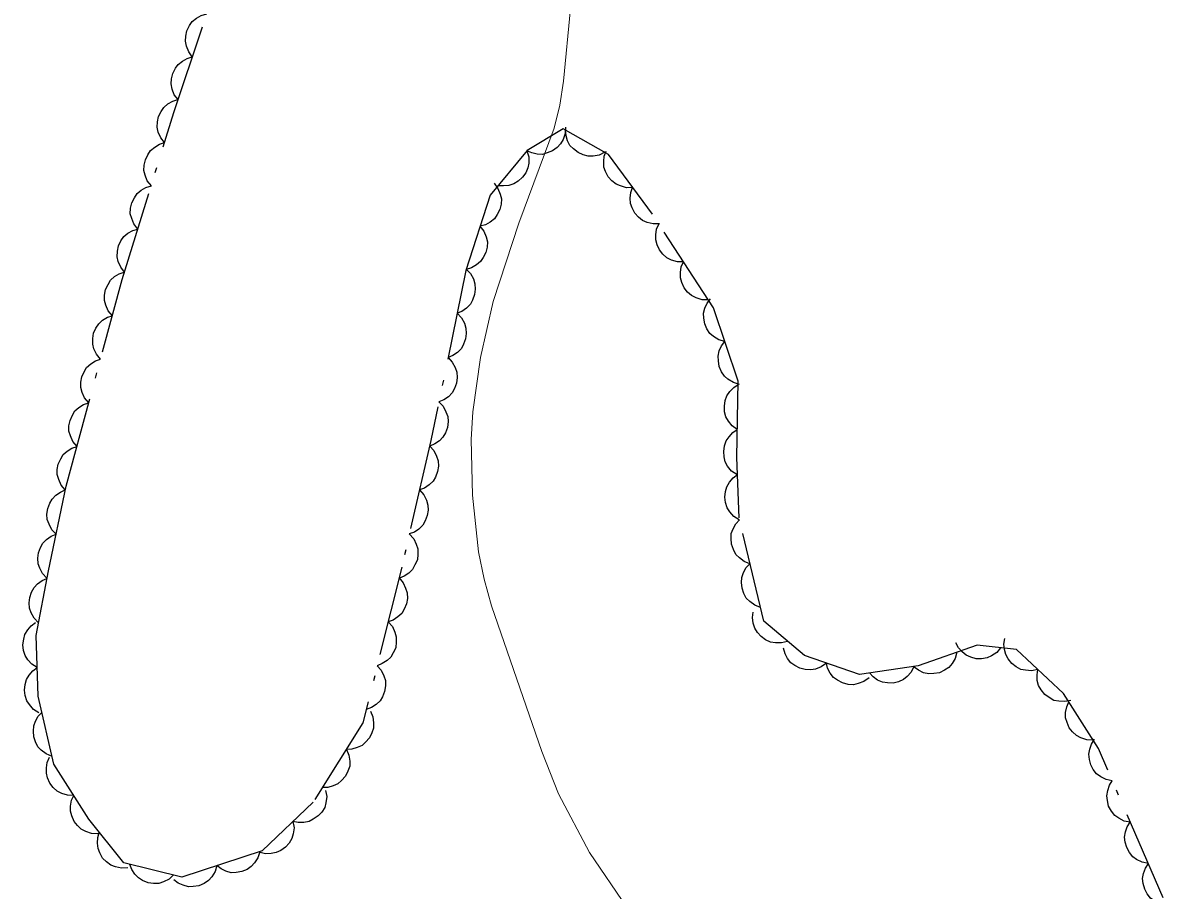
# Model space of a CAD drawing. Extents: x 356765 to 358572, y 5103174 to 5104650.
# Drawn here: x 357014.74 to 357052.73, y 5103806.88 to 5103835.7 of the extents above; entities that cross this region are included whole.
import ezdxf

# ---------------------------------------------------------------- set-up
doc = ezdxf.new("R2010")
doc.units = 0
doc.header["$LTSCALE"] = 0.6
doc.linetypes.add('DOT_DASHED', pattern=[7.7, 5, -1.2, 0.3, -1.2])
doc.layers.add('2', color=7, linetype='Continuous', lineweight=13)
doc.layers.add('44', color=7, linetype='Continuous', lineweight=25)

msp = doc.modelspace()

# ---------------------------------------------------------------- linework, layer by layer
at = {"layer": '2'}
msp.add_lwpolyline([(357034.82, 5103806.3), (357033.57, 5103808.13), (357032.54, 5103810.09), (357031.99, 5103811.49), (357030.31, 5103816.33), (357030.07, 5103817.22), (357029.88, 5103818.13), (357029.68, 5103820.01), (357029.64, 5103821.86), (357029.69, 5103822.78), (357029.95, 5103824.58), (357030.37, 5103826.44), (357031.22, 5103829.04), (357032.39, 5103832.2), (357032.58, 5103832.97), (357032.7, 5103833.76), (357032.94, 5103836.18)], dxfattribs=at)
at = {"layer": '44', "linetype": 'DOT_DASHED'}
msp.add_lwpolyline([(357052.63, 5103806.63), (357050.48, 5103811.59), (357049.32, 5103813.42), (357047.76, 5103814.88), (357046.45, 5103815.02), (357044.49, 5103814.34), (357042.54, 5103814.05), (357040.71, 5103814.68), (357039.36, 5103815.82), (357038.54, 5103819.25), (357038.47, 5103821.26), (357038.51, 5103823.8), (357037.69, 5103826.23), (357035.66, 5103829.34), (357034.2, 5103831.33), (357032.69, 5103832.18), (357031.5, 5103831.46), (357030.27, 5103829.98), (357029.46, 5103827.47), (357028.3, 5103821.82), (357027.33, 5103817.62), (357026.04, 5103812.44), (357024.39, 5103809.81), (357022.69, 5103808.19), (357020.02, 5103807.32), (357018.1, 5103807.79), (357016.93, 5103809.24), (357015.77, 5103811.07), (357015.25, 5103813.33), (357015.18, 5103815.34), (357015.59, 5103817.49), (357016.18, 5103820.31), (357018.04, 5103827.17), (357019.76, 5103832.72), (357021.2, 5103837.06)], dxfattribs=at)
at = {"layer": '44'}
for points in [[(357020.37, 5103834.57), (357020.25, 5103834.74), (357020.18, 5103834.93), (357020.14, 5103835.09), (357020.15, 5103835.26), (357020.19, 5103835.44), (357020.28, 5103835.61), (357020.37, 5103835.75), (357020.51, 5103835.86), (357020.67, 5103835.95), (357020.85, 5103836)], [(357019.9, 5103833.15), (357019.77, 5103833.31), (357019.7, 5103833.5), (357019.67, 5103833.67), (357019.68, 5103833.84), (357019.72, 5103834.02), (357019.81, 5103834.19), (357019.9, 5103834.32), (357020.04, 5103834.43), (357020.2, 5103834.52), (357020.37, 5103834.57)], [(357019.45, 5103831.72), (357019.32, 5103831.88), (357019.24, 5103832.07), (357019.2, 5103832.23), (357019.21, 5103832.41), (357019.25, 5103832.59), (357019.34, 5103832.76), (357019.42, 5103832.89), (357019.56, 5103833.01), (357019.72, 5103833.1), (357019.89, 5103833.15)], [(357032.77, 5103832.23), (357032.76, 5103832.02), (357032.69, 5103831.83), (357032.61, 5103831.68), (357032.49, 5103831.56), (357032.34, 5103831.45), (357032.16, 5103831.38), (357032.01, 5103831.33), (357031.83, 5103831.34), (357031.65, 5103831.38), (357031.49, 5103831.45)], [(357034.08, 5103831.4), (357033.89, 5103831.3), (357033.69, 5103831.27), (357033.53, 5103831.27), (357033.36, 5103831.31), (357033.19, 5103831.39), (357033.04, 5103831.51), (357032.92, 5103831.62), (357032.84, 5103831.78), (357032.79, 5103831.95), (357032.77, 5103832.13)], [(357019.01, 5103830.29), (357018.87, 5103830.45), (357018.8, 5103830.64), (357018.76, 5103830.8), (357018.77, 5103830.97), (357018.81, 5103831.15), (357018.89, 5103831.32), (357018.98, 5103831.46), (357019.12, 5103831.57), (357019.28, 5103831.67), (357019.45, 5103831.72)], [(357031.49, 5103831.45), (357031.55, 5103831.25), (357031.55, 5103831.04), (357031.52, 5103830.88), (357031.45, 5103830.72), (357031.34, 5103830.57), (357031.2, 5103830.44), (357031.06, 5103830.35), (357030.89, 5103830.3), (357030.71, 5103830.28), (357030.53, 5103830.29)], [(357035, 5103830.23), (357034.8, 5103830.22), (357034.6, 5103830.28), (357034.45, 5103830.34), (357034.31, 5103830.45), (357034.19, 5103830.59), (357034.1, 5103830.76), (357034.04, 5103830.91), (357034.04, 5103831.09), (357034.06, 5103831.27), (357034.12, 5103831.44)], [(357018.56, 5103828.85), (357018.43, 5103829.02), (357018.36, 5103829.2), (357018.31, 5103829.36), (357018.32, 5103829.54), (357018.36, 5103829.72), (357018.45, 5103829.89), (357018.54, 5103830.03), (357018.67, 5103830.14), (357018.83, 5103830.23), (357019.01, 5103830.29)], [(357030.4, 5103830.37), (357030.52, 5103830.2), (357030.6, 5103830.01), (357030.64, 5103829.85), (357030.63, 5103829.68), (357030.59, 5103829.5), (357030.5, 5103829.33), (357030.41, 5103829.19), (357030.27, 5103829.08), (357030.11, 5103828.99), (357029.93, 5103828.94)], [(357035.89, 5103829.02), (357035.68, 5103829.02), (357035.49, 5103829.07), (357035.33, 5103829.13), (357035.2, 5103829.24), (357035.08, 5103829.38), (357034.99, 5103829.55), (357034.93, 5103829.7), (357034.92, 5103829.88), (357034.94, 5103830.06), (357035, 5103830.23)], [(357029.93, 5103828.94), (357030.06, 5103828.78), (357030.14, 5103828.59), (357030.18, 5103828.43), (357030.17, 5103828.25), (357030.12, 5103828.07), (357030.04, 5103827.9), (357029.95, 5103827.77), (357029.81, 5103827.66), (357029.65, 5103827.56), (357029.47, 5103827.51)], [(357036.69, 5103827.76), (357036.49, 5103827.76), (357036.29, 5103827.82), (357036.14, 5103827.89), (357036.01, 5103828.01), (357035.9, 5103828.16), (357035.82, 5103828.33), (357035.77, 5103828.49), (357035.77, 5103828.66), (357035.8, 5103828.85), (357035.87, 5103829.01)], [(357018.12, 5103827.42), (357017.99, 5103827.58), (357017.91, 5103827.77), (357017.87, 5103827.93), (357017.88, 5103828.11), (357017.92, 5103828.29), (357018, 5103828.46), (357018.09, 5103828.6), (357018.23, 5103828.71), (357018.39, 5103828.8), (357018.56, 5103828.85)], [(357037.51, 5103826.5), (357037.31, 5103826.5), (357037.11, 5103826.56), (357036.96, 5103826.64), (357036.83, 5103826.75), (357036.72, 5103826.9), (357036.64, 5103827.07), (357036.59, 5103827.23), (357036.59, 5103827.41), (357036.62, 5103827.59), (357036.69, 5103827.76)], [(357017.72, 5103825.97), (357017.58, 5103826.13), (357017.5, 5103826.32), (357017.45, 5103826.48), (357017.45, 5103826.65), (357017.49, 5103826.84), (357017.57, 5103827.01), (357017.65, 5103827.15), (357017.78, 5103827.27), (357017.94, 5103827.36), (357018.11, 5103827.42)], [(357029.47, 5103827.52), (357029.62, 5103827.37), (357029.71, 5103827.19), (357029.76, 5103827.03), (357029.77, 5103826.85), (357029.75, 5103826.67), (357029.68, 5103826.49), (357029.61, 5103826.35), (357029.48, 5103826.22), (357029.33, 5103826.11), (357029.17, 5103826.05)], [(357038.07, 5103825.11), (357037.87, 5103825.17), (357037.69, 5103825.28), (357037.57, 5103825.38), (357037.47, 5103825.53), (357037.4, 5103825.7), (357037.37, 5103825.89), (357037.36, 5103826.05), (357037.4, 5103826.22), (357037.48, 5103826.39), (357037.59, 5103826.53)], [(357017.32, 5103824.53), (357017.19, 5103824.69), (357017.1, 5103824.87), (357017.06, 5103825.03), (357017.06, 5103825.21), (357017.09, 5103825.39), (357017.17, 5103825.56), (357017.26, 5103825.7), (357017.39, 5103825.82), (357017.55, 5103825.92), (357017.72, 5103825.97)], [(357029.17, 5103826.05), (357029.31, 5103825.9), (357029.41, 5103825.72), (357029.46, 5103825.56), (357029.47, 5103825.38), (357029.45, 5103825.2), (357029.38, 5103825.02), (357029.31, 5103824.88), (357029.18, 5103824.75), (357029.03, 5103824.65), (357028.87, 5103824.58)], [(357038.55, 5103823.69), (357038.35, 5103823.75), (357038.17, 5103823.86), (357038.05, 5103823.96), (357037.95, 5103824.11), (357037.88, 5103824.28), (357037.85, 5103824.47), (357037.84, 5103824.63), (357037.88, 5103824.8), (357037.96, 5103824.97), (357038.07, 5103825.11)], [(357016.93, 5103823.08), (357016.79, 5103823.24), (357016.71, 5103823.42), (357016.67, 5103823.58), (357016.67, 5103823.76), (357016.7, 5103823.94), (357016.78, 5103824.11), (357016.86, 5103824.25), (357017, 5103824.37), (357017.15, 5103824.47), (357017.32, 5103824.53)], [(357028.87, 5103824.58), (357029.01, 5103824.43), (357029.11, 5103824.25), (357029.16, 5103824.09), (357029.17, 5103823.92), (357029.15, 5103823.73), (357029.08, 5103823.55), (357029.01, 5103823.41), (357028.88, 5103823.28), (357028.73, 5103823.18), (357028.56, 5103823.11)], [(357038.48, 5103822.19), (357038.31, 5103822.31), (357038.19, 5103822.47), (357038.1, 5103822.61), (357038.06, 5103822.78), (357038.05, 5103822.96), (357038.08, 5103823.15), (357038.13, 5103823.31), (357038.23, 5103823.45), (357038.36, 5103823.59), (357038.51, 5103823.69)], [(357016.54, 5103821.63), (357016.4, 5103821.79), (357016.32, 5103821.98), (357016.27, 5103822.13), (357016.27, 5103822.31), (357016.31, 5103822.49), (357016.39, 5103822.67), (357016.47, 5103822.81), (357016.6, 5103822.92), (357016.76, 5103823.02), (357016.93, 5103823.08)], [(357028.56, 5103823.11), (357028.71, 5103822.96), (357028.8, 5103822.78), (357028.86, 5103822.62), (357028.87, 5103822.45), (357028.85, 5103822.26), (357028.78, 5103822.08), (357028.7, 5103821.94), (357028.58, 5103821.81), (357028.43, 5103821.71), (357028.26, 5103821.64)], [(357038.46, 5103820.69), (357038.29, 5103820.81), (357038.16, 5103820.97), (357038.08, 5103821.11), (357038.04, 5103821.28), (357038.03, 5103821.46), (357038.06, 5103821.65), (357038.11, 5103821.81), (357038.21, 5103821.95), (357038.33, 5103822.09), (357038.48, 5103822.19)], [(357028.26, 5103821.64), (357028.4, 5103821.49), (357028.49, 5103821.3), (357028.54, 5103821.15), (357028.55, 5103820.97), (357028.52, 5103820.79), (357028.45, 5103820.61), (357028.37, 5103820.47), (357028.24, 5103820.35), (357028.09, 5103820.24), (357027.92, 5103820.18)], [(357016.15, 5103820.18), (357016.01, 5103820.34), (357015.93, 5103820.53), (357015.88, 5103820.69), (357015.88, 5103820.86), (357015.91, 5103821.04), (357016, 5103821.22), (357016.08, 5103821.36), (357016.21, 5103821.47), (357016.37, 5103821.57), (357016.54, 5103821.63)], [(357038.54, 5103819.19), (357038.37, 5103819.3), (357038.23, 5103819.45), (357038.14, 5103819.59), (357038.09, 5103819.76), (357038.07, 5103819.94), (357038.09, 5103820.13), (357038.13, 5103820.29), (357038.22, 5103820.44), (357038.34, 5103820.58), (357038.49, 5103820.69)], [(357015.85, 5103818.71), (357015.7, 5103818.86), (357015.61, 5103819.04), (357015.55, 5103819.2), (357015.54, 5103819.38), (357015.57, 5103819.56), (357015.64, 5103819.74), (357015.71, 5103819.88), (357015.84, 5103820.01), (357015.99, 5103820.11), (357016.15, 5103820.18)], [(357027.92, 5103820.18), (357028.06, 5103820.02), (357028.15, 5103819.84), (357028.2, 5103819.68), (357028.21, 5103819.51), (357028.18, 5103819.33), (357028.11, 5103819.15), (357028.03, 5103819.01), (357027.9, 5103818.88), (357027.75, 5103818.78), (357027.58, 5103818.72)], [(357038.9, 5103817.73), (357038.71, 5103817.8), (357038.55, 5103817.93), (357038.43, 5103818.04), (357038.35, 5103818.2), (357038.29, 5103818.38), (357038.28, 5103818.57), (357038.28, 5103818.73), (357038.34, 5103818.89), (357038.43, 5103819.06), (357038.55, 5103819.19)], [(357015.54, 5103817.25), (357015.39, 5103817.4), (357015.3, 5103817.58), (357015.25, 5103817.73), (357015.24, 5103817.91), (357015.26, 5103818.09), (357015.33, 5103818.27), (357015.4, 5103818.41), (357015.53, 5103818.54), (357015.68, 5103818.65), (357015.85, 5103818.71)], [(357027.58, 5103818.72), (357027.73, 5103818.56), (357027.81, 5103818.38), (357027.87, 5103818.22), (357027.87, 5103818.05), (357027.85, 5103817.86), (357027.77, 5103817.69), (357027.69, 5103817.54), (357027.57, 5103817.42), (357027.41, 5103817.32), (357027.25, 5103817.25)], [(357039.25, 5103816.27), (357039.06, 5103816.35), (357038.9, 5103816.47), (357038.78, 5103816.59), (357038.7, 5103816.74), (357038.64, 5103816.92), (357038.62, 5103817.11), (357038.63, 5103817.27), (357038.69, 5103817.44), (357038.78, 5103817.6), (357038.9, 5103817.73)], [(357015.26, 5103815.77), (357015.11, 5103815.92), (357015.02, 5103816.1), (357014.96, 5103816.25), (357014.95, 5103816.43), (357014.97, 5103816.61), (357015.03, 5103816.79), (357015.11, 5103816.94), (357015.23, 5103817.06), (357015.38, 5103817.17), (357015.54, 5103817.24)], [(357027.24, 5103817.26), (357027.38, 5103817.1), (357027.46, 5103816.92), (357027.51, 5103816.76), (357027.52, 5103816.58), (357027.49, 5103816.4), (357027.41, 5103816.22), (357027.33, 5103816.08), (357027.2, 5103815.96), (357027.05, 5103815.86), (357026.88, 5103815.8)], [(357040.15, 5103815.15), (357039.95, 5103815.1), (357039.75, 5103815.1), (357039.58, 5103815.12), (357039.42, 5103815.2), (357039.27, 5103815.31), (357039.15, 5103815.45), (357039.06, 5103815.59), (357039.01, 5103815.76), (357038.99, 5103815.94), (357039.01, 5103816.12)], [(357015.22, 5103814.28), (357015.04, 5103814.39), (357014.91, 5103814.54), (357014.82, 5103814.68), (357014.76, 5103814.85), (357014.74, 5103815.03), (357014.77, 5103815.22), (357014.81, 5103815.38), (357014.9, 5103815.53), (357015.02, 5103815.67), (357015.16, 5103815.78)], [(357026.88, 5103815.8), (357027.02, 5103815.64), (357027.1, 5103815.46), (357027.15, 5103815.3), (357027.15, 5103815.13), (357027.13, 5103814.94), (357027.05, 5103814.77), (357026.97, 5103814.63), (357026.84, 5103814.51), (357026.68, 5103814.41), (357026.51, 5103814.34)], [(357048.47, 5103814.22), (357048.26, 5103814.17), (357048.06, 5103814.19), (357047.9, 5103814.22), (357047.75, 5103814.3), (357047.6, 5103814.42), (357047.48, 5103814.57), (357047.4, 5103814.71), (357047.36, 5103814.88), (357047.34, 5103815.06), (357047.37, 5103815.24)], [(357041.44, 5103814.43), (357041.27, 5103814.3), (357041.08, 5103814.23), (357040.92, 5103814.2), (357040.74, 5103814.21), (357040.56, 5103814.26), (357040.39, 5103814.35), (357040.26, 5103814.44), (357040.15, 5103814.58), (357040.07, 5103814.74), (357040.02, 5103814.92)], [(357047.23, 5103814.94), (357047.1, 5103814.78), (357046.93, 5103814.67), (357046.78, 5103814.6), (357046.6, 5103814.57), (357046.42, 5103814.57), (357046.24, 5103814.62), (357046.08, 5103814.69), (357045.95, 5103814.8), (357045.83, 5103814.94), (357045.74, 5103815.1)], [(357042.86, 5103813.94), (357042.69, 5103813.82), (357042.5, 5103813.75), (357042.34, 5103813.71), (357042.16, 5103813.72), (357041.98, 5103813.77), (357041.81, 5103813.86), (357041.68, 5103813.95), (357041.57, 5103814.09), (357041.48, 5103814.26), (357041.44, 5103814.43)], [(357045.78, 5103814.79), (357045.72, 5103814.58), (357045.62, 5103814.41), (357045.51, 5103814.28), (357045.36, 5103814.19), (357045.2, 5103814.11), (357045.01, 5103814.08), (357044.84, 5103814.07), (357044.67, 5103814.11), (357044.5, 5103814.19), (357044.36, 5103814.29)], [(357015.27, 5103812.78), (357015.09, 5103812.89), (357014.96, 5103813.05), (357014.87, 5103813.18), (357014.82, 5103813.35), (357014.79, 5103813.53), (357014.82, 5103813.72), (357014.86, 5103813.88), (357014.95, 5103814.03), (357015.07, 5103814.17), (357015.22, 5103814.28)], [(357026.51, 5103814.34), (357026.65, 5103814.19), (357026.74, 5103814.01), (357026.79, 5103813.85), (357026.79, 5103813.67), (357026.76, 5103813.49), (357026.69, 5103813.31), (357026.61, 5103813.17), (357026.48, 5103813.05), (357026.32, 5103812.95), (357026.15, 5103812.89)], [(357044.35, 5103814.32), (357044.26, 5103814.13), (357044.13, 5103813.98), (357044, 5103813.88), (357043.84, 5103813.81), (357043.66, 5103813.76), (357043.47, 5103813.77), (357043.3, 5103813.79), (357043.14, 5103813.86), (357042.99, 5103813.97), (357042.87, 5103814.1)], [(357049.56, 5103813.19), (357049.36, 5103813.15), (357049.16, 5103813.16), (357049, 5103813.19), (357048.84, 5103813.28), (357048.7, 5103813.39), (357048.58, 5103813.54), (357048.49, 5103813.68), (357048.45, 5103813.85), (357048.44, 5103814.04), (357048.47, 5103814.22)], [(357050.3, 5103811.87), (357050.09, 5103811.88), (357049.9, 5103811.94), (357049.75, 5103812.02), (357049.62, 5103812.14), (357049.51, 5103812.28), (357049.44, 5103812.46), (357049.39, 5103812.61), (357049.39, 5103812.79), (357049.43, 5103812.97), (357049.5, 5103813.14)], [(357015.71, 5103811.33), (357015.51, 5103811.41), (357015.35, 5103811.53), (357015.24, 5103811.65), (357015.16, 5103811.81), (357015.1, 5103811.98), (357015.09, 5103812.17), (357015.1, 5103812.34), (357015.16, 5103812.5), (357015.25, 5103812.66), (357015.37, 5103812.79)], [(357026.29, 5103812.83), (357026.37, 5103812.64), (357026.39, 5103812.44), (357026.39, 5103812.27), (357026.34, 5103812.11), (357026.26, 5103811.94), (357026.13, 5103811.8), (357026.01, 5103811.69), (357025.85, 5103811.62), (357025.67, 5103811.57), (357025.49, 5103811.56)], [(357050.94, 5103810.52), (357050.74, 5103810.56), (357050.56, 5103810.65), (357050.42, 5103810.75), (357050.31, 5103810.89), (357050.23, 5103811.05), (357050.18, 5103811.23), (357050.16, 5103811.4), (357050.19, 5103811.57), (357050.25, 5103811.74), (357050.35, 5103811.9)], [(357025.49, 5103811.56), (357025.57, 5103811.37), (357025.6, 5103811.17), (357025.6, 5103811), (357025.54, 5103810.84), (357025.46, 5103810.67), (357025.33, 5103810.53), (357025.21, 5103810.42), (357025.05, 5103810.35), (357024.87, 5103810.3), (357024.69, 5103810.29)], [(357016.43, 5103810.03), (357016.22, 5103810.04), (357016.03, 5103810.1), (357015.88, 5103810.17), (357015.75, 5103810.29), (357015.64, 5103810.44), (357015.56, 5103810.62), (357015.52, 5103810.77), (357015.52, 5103810.95), (357015.55, 5103811.13), (357015.63, 5103811.3)], [(357051.54, 5103809.14), (357051.34, 5103809.18), (357051.16, 5103809.28), (357051.02, 5103809.37), (357050.91, 5103809.51), (357050.82, 5103809.67), (357050.78, 5103809.86), (357050.76, 5103810.02), (357050.79, 5103810.19), (357050.85, 5103810.37), (357050.94, 5103810.52)], [(357017.23, 5103808.76), (357017.02, 5103808.77), (357016.83, 5103808.83), (357016.68, 5103808.91), (357016.55, 5103809.03), (357016.44, 5103809.17), (357016.37, 5103809.35), (357016.32, 5103809.51), (357016.32, 5103809.68), (357016.36, 5103809.87), (357016.43, 5103810.03)], [(357024.8, 5103810.2), (357024.84, 5103810), (357024.81, 5103809.79), (357024.77, 5103809.63), (357024.67, 5103809.48), (357024.55, 5103809.35), (357024.39, 5103809.24), (357024.25, 5103809.16), (357024.08, 5103809.13), (357023.89, 5103809.13), (357023.71, 5103809.17)], [(357023.71, 5103809.17), (357023.75, 5103808.96), (357023.72, 5103808.76), (357023.68, 5103808.6), (357023.59, 5103808.45), (357023.47, 5103808.31), (357023.31, 5103808.2), (357023.16, 5103808.13), (357022.99, 5103808.1), (357022.8, 5103808.09), (357022.63, 5103808.13)], [(357052.14, 5103807.77), (357051.93, 5103807.81), (357051.75, 5103807.9), (357051.62, 5103807.99), (357051.51, 5103808.13), (357051.42, 5103808.3), (357051.37, 5103808.48), (357051.35, 5103808.64), (357051.38, 5103808.82), (357051.44, 5103808.99), (357051.54, 5103809.14)], [(357018.23, 5103807.63), (357018.02, 5103807.62), (357017.82, 5103807.66), (357017.66, 5103807.71), (357017.52, 5103807.82), (357017.39, 5103807.95), (357017.3, 5103808.12), (357017.24, 5103808.27), (357017.22, 5103808.44), (357017.23, 5103808.63), (357017.28, 5103808.8)], [(357022.61, 5103808.16), (357022.55, 5103807.96), (357022.44, 5103807.79), (357022.33, 5103807.67), (357022.19, 5103807.57), (357022.02, 5103807.5), (357021.83, 5103807.47), (357021.66, 5103807.46), (357021.49, 5103807.51), (357021.33, 5103807.59), (357021.18, 5103807.7)], [(357019.75, 5103807.39), (357019.6, 5103807.25), (357019.41, 5103807.16), (357019.26, 5103807.11), (357019.08, 5103807.11), (357018.9, 5103807.13), (357018.72, 5103807.21), (357018.58, 5103807.29), (357018.46, 5103807.42), (357018.36, 5103807.57), (357018.29, 5103807.74)], [(357021.18, 5103807.7), (357021.13, 5103807.5), (357021.02, 5103807.33), (357020.91, 5103807.2), (357020.76, 5103807.11), (357020.59, 5103807.03), (357020.4, 5103807.01), (357020.24, 5103807), (357020.07, 5103807.05), (357019.9, 5103807.12), (357019.76, 5103807.23)], [(357052.73, 5103806.39), (357052.53, 5103806.43), (357052.35, 5103806.52), (357052.21, 5103806.62), (357052.1, 5103806.76), (357052.02, 5103806.92), (357051.97, 5103807.11), (357051.95, 5103807.27), (357051.98, 5103807.44), (357052.04, 5103807.62), (357052.14, 5103807.77)]]:
    msp.add_lwpolyline(points, dxfattribs=at)

doc.saveas('drawing.dxf')
